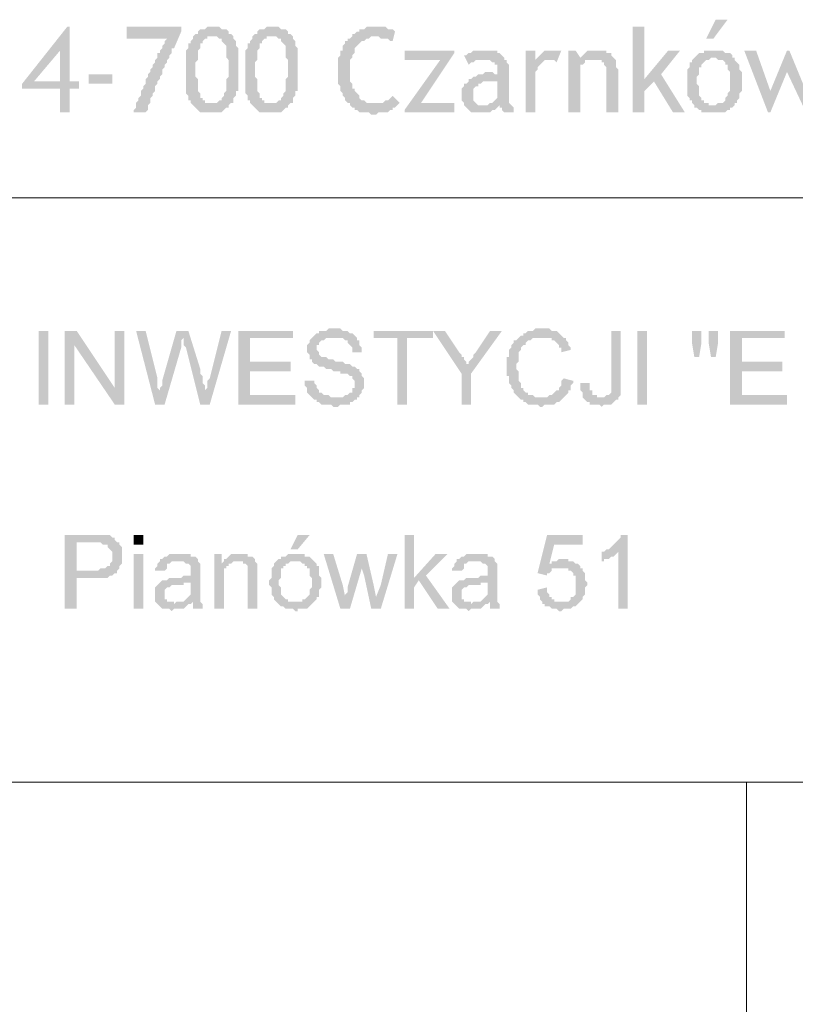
# Model space of a CAD drawing. Header units: millimetres. Extents: x -14047 to 49934, y -21523 to 14989.
# Tile 437 of 580: x 22750 to 22888, y 11992 to 12167. Entities that reach past the tile are written whole.
import ezdxf

# ---------------------------------------------------------------- set-up
doc = ezdxf.new("R2010")
doc.units = ezdxf.units.MM
doc.layers.add('C00-00-00', color=7, linetype='Continuous')

msp = doc.modelspace()

# ---------------------------------------------------------------- hatches: boundary and pattern name
at = {"layer": 'C00-00-00'}
h = msp.add_hatch(color=256, dxfattribs=at)
h.dxf.hatch_style = 2
h.paths.add_polyline_path([(22876.153, 12167.411), (22874.036, 12167.411), (22872.343, 12164.024), (22873.613, 12164.024)])
h = msp.add_hatch(color=256, dxfattribs=at)
h.dxf.hatch_style = 2
h.paths.add_polyline_path([(22758.89, 12166.141), (22758.466, 12166.141), (22750.423, 12155.981), (22750.423, 12155.134), (22757.196, 12155.134), (22757.196, 12150.901), (22758.89, 12150.901), (22758.89, 12155.134), (22760.583, 12155.134), (22760.583, 12156.404), (22752.54, 12156.404), (22757.196, 12161.908)])
h = msp.add_hatch(color=256, dxfattribs=at)
h.dxf.hatch_style = 2
h.paths.add_polyline_path([(22758.89, 12166.141), (22757.196, 12161.908), (22757.196, 12156.404), (22752.54, 12156.404), (22758.89, 12156.404)])
h = msp.add_hatch(color=256, dxfattribs=at)
h.dxf.hatch_style = 2
h.paths.add_polyline_path([(22778.786, 12166.141), (22769.05, 12166.141), (22769.05, 12164.024), (22776.246, 12164.024), (22775.823, 12163.601), (22775.823, 12163.178), (22775.4, 12162.754), (22775.4, 12162.331), (22774.976, 12161.908), (22774.976, 12161.484), (22774.553, 12161.484), (22774.553, 12160.638), (22774.13, 12160.214), (22774.13, 12159.791), (22773.706, 12159.368), (22773.706, 12158.944), (22773.283, 12158.521), (22773.283, 12158.098), (22772.86, 12157.674), (22772.86, 12157.251), (22772.436, 12156.828), (22772.436, 12155.981), (22772.013, 12155.558), (22772.013, 12155.134), (22771.59, 12154.711), (22771.59, 12153.864), (22771.166, 12153.441), (22771.166, 12153.018), (22770.743, 12152.594), (22770.743, 12151.748), (22770.32, 12151.324), (22770.32, 12150.901), (22772.436, 12150.901), (22772.86, 12151.324), (22772.86, 12152.171), (22773.283, 12152.594), (22773.283, 12153.441), (22773.706, 12153.864), (22773.706, 12154.288), (22774.13, 12154.711), (22774.13, 12155.558), (22774.553, 12155.981), (22774.553, 12156.404), (22774.976, 12156.828), (22774.976, 12157.251), (22775.4, 12157.674), (22775.4, 12158.521), (22775.823, 12158.944), (22775.823, 12159.368), (22776.246, 12159.791), (22776.246, 12160.214), (22776.67, 12160.638), (22776.67, 12161.061), (22777.093, 12161.484), (22777.093, 12162.331), (22777.516, 12162.331), (22778.786, 12165.294)])
h = msp.add_hatch(color=256, dxfattribs=at)
h.dxf.hatch_style = 2
h.paths.add_polyline_path([(22784.29, 12166.141), (22783.443, 12166.141), (22783.02, 12165.718), (22782.173, 12165.718), (22781.75, 12165.294), (22781.75, 12164.871), (22781.326, 12164.871), (22780.903, 12164.448), (22780.903, 12164.024), (22780.48, 12163.601), (22780.48, 12163.178), (22780.056, 12163.178), (22780.056, 12162.331), (22779.633, 12161.908), (22779.633, 12158.944), (22779.633, 12154.288), (22780.056, 12153.864), (22780.056, 12153.018), (22780.48, 12153.018), (22780.48, 12152.594), (22780.903, 12152.171), (22781.326, 12151.748), (22781.75, 12151.324), (22782.173, 12150.901), (22785.983, 12150.901), (22786.406, 12151.324), (22786.83, 12151.748), (22787.253, 12151.748), (22787.253, 12152.171), (22787.676, 12152.594), (22783.02, 12152.594), (22783.02, 12153.018), (22782.596, 12153.018), (22782.596, 12153.441), (22782.173, 12153.441), (22782.173, 12154.288), (22781.75, 12154.711), (22781.75, 12156.828), (22781.326, 12157.251), (22781.326, 12159.791), (22781.75, 12160.214), (22781.75, 12161.908), (22782.173, 12162.331), (22782.173, 12163.178), (22782.596, 12163.178), (22782.596, 12163.601), (22783.02, 12164.024), (22783.443, 12164.024), (22783.443, 12164.448), (22788.1, 12164.448), (22787.676, 12164.871), (22787.253, 12164.871), (22787.253, 12165.294), (22786.83, 12165.718), (22785.983, 12165.718), (22785.56, 12166.141), (22784.713, 12166.141)])
h = msp.add_hatch(color=256, dxfattribs=at)
h.dxf.hatch_style = 2
h.paths.add_polyline_path([(22794.873, 12166.141), (22794.026, 12166.141), (22793.603, 12165.718), (22792.756, 12165.718), (22792.333, 12165.294), (22792.333, 12164.871), (22791.91, 12164.871), (22791.486, 12164.448), (22791.486, 12164.024), (22791.063, 12163.601), (22791.063, 12163.178), (22790.64, 12163.178), (22790.64, 12162.331), (22790.216, 12161.908), (22790.216, 12158.944), (22790.216, 12154.288), (22790.64, 12153.864), (22790.64, 12153.018), (22791.063, 12153.018), (22791.063, 12152.594), (22791.486, 12152.171), (22791.91, 12151.748), (22792.333, 12151.324), (22792.756, 12150.901), (22796.566, 12150.901), (22796.99, 12151.324), (22797.413, 12151.748), (22797.836, 12151.748), (22797.836, 12152.171), (22798.26, 12152.594), (22793.603, 12152.594), (22793.603, 12153.018), (22793.18, 12153.018), (22793.18, 12153.441), (22792.756, 12153.441), (22792.756, 12154.288), (22792.333, 12154.711), (22792.333, 12156.828), (22791.91, 12157.251), (22791.91, 12159.791), (22792.333, 12160.214), (22792.333, 12161.908), (22792.756, 12162.331), (22792.756, 12163.178), (22793.18, 12163.178), (22793.18, 12163.601), (22793.603, 12164.024), (22794.026, 12164.024), (22794.026, 12164.448), (22798.683, 12164.448), (22798.26, 12164.871), (22797.836, 12164.871), (22797.836, 12165.294), (22797.413, 12165.718), (22796.566, 12165.718), (22796.143, 12166.141), (22795.296, 12166.141)])
h = msp.add_hatch(color=256, dxfattribs=at)
h.dxf.hatch_style = 2
h.paths.add_polyline_path([(22813.076, 12166.141), (22811.806, 12166.141), (22811.383, 12165.718), (22810.536, 12165.718), (22810.536, 12165.294), (22810.113, 12165.294), (22809.69, 12164.871), (22809.266, 12164.871), (22809.266, 12164.448), (22813.923, 12164.448), (22814.346, 12164.024), (22815.616, 12164.024), (22816.04, 12163.601), (22816.463, 12163.601), (22816.886, 12165.294), (22816.463, 12165.718), (22815.616, 12165.718), (22815.193, 12166.141), (22813.5, 12166.141)])
h = msp.add_hatch(color=256, dxfattribs=at)
h.dxf.hatch_style = 2
h.paths.add_polyline_path([(22861.336, 12166.141), (22859.22, 12166.141), (22859.22, 12150.901), (22861.336, 12150.901), (22861.336, 12154.711), (22863.03, 12156.404), (22861.336, 12156.828)])
h = msp.add_hatch(color=256, dxfattribs=at)
h.dxf.hatch_style = 2
h.paths.add_polyline_path([(22788.1, 12164.448), (22784.29, 12164.448), (22785.136, 12164.448), (22785.56, 12164.024), (22785.983, 12164.024), (22785.983, 12163.601), (22786.406, 12163.178), (22786.83, 12162.754), (22786.83, 12161.908), (22786.83, 12160.638), (22787.253, 12160.214), (22787.253, 12157.251), (22786.83, 12156.828), (22786.83, 12155.558), (22786.83, 12154.711), (22786.406, 12154.288), (22786.406, 12153.864), (22785.983, 12153.441), (22785.983, 12153.018), (22785.56, 12153.018), (22785.136, 12152.594), (22784.29, 12152.594), (22788.1, 12152.594), (22788.1, 12153.018), (22788.1, 12153.441), (22788.523, 12153.864), (22788.523, 12154.711), (22788.946, 12154.711), (22788.946, 12162.331), (22788.523, 12162.754), (22788.523, 12163.178), (22788.523, 12163.601), (22788.1, 12164.024)])
h = msp.add_hatch(color=256, dxfattribs=at)
h.dxf.hatch_style = 2
h.paths.add_polyline_path([(22798.683, 12164.448), (22794.873, 12164.448), (22795.72, 12164.448), (22796.143, 12164.024), (22796.566, 12164.024), (22796.566, 12163.601), (22796.99, 12163.178), (22797.413, 12162.754), (22797.413, 12161.908), (22797.413, 12160.638), (22797.836, 12160.214), (22797.836, 12157.251), (22797.413, 12156.828), (22797.413, 12155.558), (22797.413, 12154.711), (22796.99, 12154.288), (22796.99, 12153.864), (22796.566, 12153.441), (22796.566, 12153.018), (22796.143, 12153.018), (22795.72, 12152.594), (22794.873, 12152.594), (22798.683, 12152.594), (22798.683, 12153.018), (22798.683, 12153.441), (22799.106, 12153.864), (22799.106, 12154.711), (22799.53, 12154.711), (22799.53, 12162.331), (22799.106, 12162.754), (22799.106, 12163.178), (22799.106, 12163.601), (22798.683, 12164.024)])
h = msp.add_hatch(color=256, dxfattribs=at)
h.dxf.hatch_style = 2
h.paths.add_polyline_path([(22809.266, 12164.448), (22808.843, 12164.024), (22808.42, 12164.024), (22808.42, 12163.601), (22807.996, 12163.601), (22807.996, 12163.178), (22807.573, 12162.754), (22807.573, 12161.908), (22807.15, 12161.908), (22807.15, 12161.061), (22806.726, 12160.638), (22806.726, 12155.981), (22807.15, 12155.558), (22807.15, 12154.711), (22807.573, 12154.288), (22807.573, 12153.864), (22807.996, 12153.441), (22807.996, 12153.018), (22808.42, 12152.594), (22813.076, 12152.594), (22811.806, 12152.594), (22811.383, 12153.018), (22810.96, 12153.018), (22810.536, 12153.441), (22810.536, 12153.864), (22810.113, 12154.288), (22809.69, 12154.711), (22809.69, 12155.134), (22809.266, 12155.134), (22809.266, 12155.981), (22808.843, 12156.404), (22808.843, 12158.098), (22808.843, 12160.214), (22809.266, 12160.638), (22809.266, 12161.061), (22809.69, 12161.484), (22809.69, 12162.331), (22810.113, 12162.754), (22810.536, 12163.178), (22810.96, 12163.601), (22811.383, 12163.601), (22811.806, 12164.024), (22812.23, 12164.024), (22812.653, 12164.448), (22813.076, 12164.448)])
h = msp.add_hatch(color=256, dxfattribs=at)
h.dxf.hatch_style = 2
h.paths.add_polyline_path([(22827.47, 12161.908), (22818.58, 12161.908), (22818.58, 12160.214), (22824.93, 12160.214), (22818.58, 12151.324), (22818.58, 12150.901), (22827.47, 12150.901), (22827.47, 12152.594), (22821.543, 12152.594), (22827.47, 12161.484)])
h = msp.add_hatch(color=256, dxfattribs=at)
h.dxf.hatch_style = 2
h.paths.add_polyline_path([(22832.55, 12161.908), (22830.856, 12161.908), (22830.433, 12161.484), (22830.01, 12161.484), (22829.586, 12161.061), (22829.163, 12161.061), (22830.01, 12159.368), (22830.433, 12159.791), (22830.856, 12159.791), (22831.28, 12160.214), (22836.36, 12160.214), (22836.36, 12160.638), (22835.936, 12161.061), (22835.513, 12161.484), (22835.09, 12161.484), (22835.09, 12161.908), (22832.973, 12161.908)])
h = msp.add_hatch(color=256, dxfattribs=at)
h.dxf.hatch_style = 2
h.paths.add_polyline_path([(22836.36, 12160.214), (22832.973, 12160.214), (22833.82, 12160.214), (22834.243, 12159.791), (22834.666, 12159.791), (22834.666, 12159.368), (22835.09, 12159.368), (22835.09, 12157.674), (22837.206, 12157.674), (22837.206, 12159.368), (22836.783, 12159.791), (22836.783, 12160.214)])
h = msp.add_hatch(color=256, dxfattribs=at)
h.dxf.hatch_style = 2
h.paths.add_polyline_path([(22841.863, 12161.908), (22840.17, 12161.908), (22840.17, 12150.901), (22841.863, 12150.901), (22841.863, 12158.098), (22842.286, 12158.521), (22842.286, 12158.944), (22842.71, 12159.368), (22843.133, 12159.791), (22843.556, 12160.214), (22841.863, 12160.214)])
h = msp.add_hatch(color=256, dxfattribs=at)
h.dxf.hatch_style = 2
h.paths.add_polyline_path([(22842.286, 12160.638), (22841.863, 12160.214), (22844.403, 12160.214)])
h = msp.add_hatch(color=256, dxfattribs=at)
h.dxf.hatch_style = 2
h.paths.add_polyline_path([(22845.25, 12161.908), (22843.556, 12161.908), (22843.133, 12161.484), (22842.71, 12161.061), (22842.286, 12160.638), (22844.403, 12160.214), (22845.25, 12160.214), (22845.673, 12159.791), (22846.52, 12161.908)])
h = msp.add_hatch(color=256, dxfattribs=at)
h.dxf.hatch_style = 2
h.paths.add_polyline_path([(22849.06, 12161.908), (22847.79, 12161.908), (22847.79, 12150.901), (22849.906, 12150.901), (22849.906, 12159.368), (22850.33, 12159.368), (22850.753, 12159.791), (22850.753, 12160.214), (22852.446, 12160.214), (22849.906, 12160.638)])
h = msp.add_hatch(color=256, dxfattribs=at)
h.dxf.hatch_style = 2
h.paths.add_polyline_path([(22852.87, 12161.908), (22851.176, 12161.908), (22850.753, 12161.484), (22850.33, 12161.061), (22849.906, 12160.638), (22852.446, 12160.214), (22853.716, 12160.214), (22853.716, 12159.791), (22854.14, 12159.791), (22854.14, 12159.368), (22854.563, 12158.944), (22854.563, 12150.901), (22856.68, 12150.901), (22856.68, 12157.674), (22856.68, 12158.521), (22856.256, 12158.944), (22856.256, 12160.214), (22855.833, 12160.638), (22855.41, 12161.061), (22855.41, 12161.484), (22854.563, 12161.484), (22854.563, 12161.908), (22853.293, 12161.908)])
h = msp.add_hatch(color=256, dxfattribs=at)
h.dxf.hatch_style = 2
h.paths.add_polyline_path([(22867.686, 12161.908), (22865.57, 12161.908), (22861.336, 12156.828), (22863.03, 12156.404), (22866.416, 12150.901), (22868.533, 12150.901), (22864.3, 12157.674)])
h = msp.add_hatch(color=256, dxfattribs=at)
h.dxf.hatch_style = 2
h.paths.add_polyline_path([(22870.226, 12160.638), (22869.803, 12160.214), (22869.803, 12159.791), (22869.38, 12159.791), (22869.38, 12158.944), (22868.956, 12158.521), (22868.956, 12153.864), (22869.38, 12153.441), (22869.38, 12153.018), (22869.803, 12153.018), (22869.803, 12152.594), (22870.226, 12152.171), (22873.613, 12152.171), (22872.766, 12152.171), (22872.766, 12152.594), (22871.92, 12152.594), (22871.92, 12153.018), (22871.496, 12153.018), (22871.496, 12153.441), (22871.073, 12153.864), (22871.073, 12155.558), (22870.65, 12155.981), (22870.65, 12157.251), (22871.073, 12157.674), (22871.073, 12158.944), (22871.496, 12158.944), (22871.496, 12159.368), (22871.92, 12159.791), (22872.343, 12160.214), (22872.766, 12160.214), (22873.19, 12160.638), (22873.613, 12160.638)])
h = msp.add_hatch(color=256, dxfattribs=at)
h.dxf.hatch_style = 2
h.paths.add_polyline_path([(22873.613, 12161.908), (22871.92, 12161.908), (22871.92, 12161.484), (22871.073, 12161.484), (22870.65, 12161.061), (22870.226, 12160.638), (22874.036, 12160.638), (22874.46, 12160.214), (22875.306, 12160.214), (22875.73, 12159.791), (22875.73, 12159.368), (22876.153, 12159.368), (22876.153, 12158.521), (22876.576, 12158.098), (22876.576, 12154.711), (22876.153, 12154.288), (22876.153, 12153.864), (22875.73, 12153.441), (22875.73, 12153.018), (22875.306, 12152.594), (22874.46, 12152.594), (22874.036, 12152.171), (22870.226, 12152.171), (22870.226, 12151.748), (22870.65, 12151.748), (22871.073, 12151.324), (22871.496, 12151.324), (22871.496, 12150.901), (22875.73, 12150.901), (22876.153, 12151.324), (22876.576, 12151.324), (22876.576, 12151.748), (22877, 12151.748), (22877.423, 12152.171), (22877.423, 12152.594), (22877.846, 12152.594), (22877.846, 12153.018), (22878.27, 12153.441), (22878.27, 12154.288), (22878.693, 12154.711), (22878.693, 12158.098), (22878.27, 12158.521), (22878.27, 12159.368), (22877.846, 12159.791), (22877.423, 12160.214), (22877.423, 12160.638), (22877, 12160.638), (22877, 12161.061), (22876.576, 12161.484), (22875.73, 12161.484), (22875.306, 12161.908), (22874.036, 12161.908)])
h = msp.add_hatch(color=256, dxfattribs=at)
h.dxf.hatch_style = 2
h.paths.add_polyline_path([(22881.233, 12161.908), (22879.116, 12161.908), (22883.35, 12150.901), (22883.773, 12154.711)])
h = msp.add_hatch(color=256, dxfattribs=at)
h.dxf.hatch_style = 2
h.paths.add_polyline_path([(22887.16, 12161.908), (22886.736, 12161.908), (22883.773, 12154.711), (22883.35, 12150.901), (22883.773, 12150.901), (22886.736, 12158.098)])
h = msp.add_hatch(color=256, dxfattribs=at)
h.dxf.hatch_style = 2
h.paths.add_polyline_path([(22887.16, 12161.908), (22886.736, 12158.098), (22890.123, 12150.901), (22890.123, 12154.711)])
h = msp.add_hatch(color=256, dxfattribs=at)
h.dxf.hatch_style = 2
h.paths.add_polyline_path([(22762.276, 12157.674), (22762.276, 12155.981), (22766.51, 12155.981), (22766.51, 12157.674)])
h = msp.add_hatch(color=256, dxfattribs=at)
h.dxf.hatch_style = 2
h.paths.add_polyline_path([(22830.01, 12156.828), (22830.01, 12156.404), (22829.586, 12155.981), (22829.163, 12155.981), (22829.163, 12155.558), (22828.74, 12155.134), (22828.74, 12153.864), (22828.74, 12153.018), (22829.163, 12152.594), (22829.163, 12152.171), (22829.586, 12151.748), (22830.01, 12151.324), (22830.433, 12150.901), (22833.82, 12150.901), (22834.243, 12151.324), (22834.666, 12151.324), (22835.09, 12151.748), (22835.513, 12152.171), (22831.703, 12152.171), (22831.28, 12152.594), (22830.856, 12153.018), (22830.856, 12153.864), (22830.856, 12155.134), (22831.28, 12155.558), (22831.703, 12155.558), (22831.703, 12155.981), (22832.126, 12155.981), (22832.55, 12156.404), (22833.82, 12156.404)])
h = msp.add_hatch(color=256, dxfattribs=at)
h.dxf.hatch_style = 2
h.paths.add_polyline_path([(22833.82, 12158.098), (22832.973, 12158.098), (22832.55, 12157.674), (22831.703, 12157.674), (22831.28, 12157.251), (22830.856, 12157.251), (22830.433, 12156.828), (22830.01, 12156.828), (22833.82, 12156.404), (22835.09, 12156.404), (22835.09, 12153.441), (22834.666, 12153.018), (22834.243, 12152.594), (22833.82, 12152.594), (22833.396, 12152.171), (22832.55, 12152.171), (22835.513, 12152.171), (22835.513, 12151.748), (22835.936, 12151.748), (22835.936, 12151.324), (22836.36, 12150.901), (22838.053, 12150.901), (22838.053, 12151.748), (22837.63, 12152.171), (22837.206, 12152.594), (22837.206, 12157.674), (22834.666, 12157.674), (22834.243, 12158.098)])
h = msp.add_hatch(color=256, dxfattribs=at)
h.dxf.hatch_style = 2
h.paths.add_polyline_path([(22816.463, 12153.864), (22816.04, 12153.441), (22815.616, 12153.018), (22815.193, 12153.018), (22814.77, 12152.594), (22808.843, 12152.594), (22808.843, 12152.171), (22809.266, 12151.748), (22809.69, 12151.748), (22809.69, 12151.324), (22810.113, 12151.324), (22810.536, 12150.901), (22812.23, 12150.901), (22812.653, 12150.478), (22813.5, 12150.478), (22813.923, 12150.901), (22815.616, 12150.901), (22816.04, 12151.324), (22816.463, 12151.324), (22816.463, 12151.748), (22816.886, 12151.748), (22817.31, 12152.171), (22817.733, 12152.594)])
h = msp.add_hatch(color=256, dxfattribs=at)
h.dxf.hatch_style = 2
h.paths.add_polyline_path([(22753.386, 12111.954), (22753.386, 12098.831), (22755.08, 12098.831), (22755.08, 12111.954)])
h = msp.add_hatch(color=256, dxfattribs=at)
h.dxf.hatch_style = 2
h.paths.add_polyline_path([(22760.16, 12111.954), (22758.043, 12111.954), (22758.043, 12098.831), (22759.736, 12098.831), (22759.736, 12109.414)])
h = msp.add_hatch(color=256, dxfattribs=at)
h.dxf.hatch_style = 2
h.paths.add_polyline_path([(22760.16, 12111.954), (22759.736, 12109.414), (22766.933, 12098.831), (22766.933, 12101.794)])
h = msp.add_hatch(color=256, dxfattribs=at)
h.dxf.hatch_style = 2
h.paths.add_polyline_path([(22768.626, 12111.954), (22766.933, 12111.954), (22766.933, 12098.831), (22768.626, 12098.831)])
h = msp.add_hatch(color=256, dxfattribs=at)
h.dxf.hatch_style = 2
h.paths.add_polyline_path([(22772.436, 12111.954), (22770.743, 12111.954), (22774.13, 12098.831), (22774.976, 12100.524), (22774.976, 12101.371), (22774.553, 12101.794), (22774.553, 12103.488)])
h = msp.add_hatch(color=256, dxfattribs=at)
h.dxf.hatch_style = 2
h.paths.add_polyline_path([(22780.056, 12111.954), (22777.94, 12111.954), (22775.4, 12103.064), (22775.4, 12102.641), (22775.4, 12102.218), (22774.976, 12101.794), (22774.976, 12100.524), (22774.13, 12098.831), (22775.823, 12098.831), (22778.786, 12108.991), (22778.786, 12110.261), (22779.21, 12110.684)])
h = msp.add_hatch(color=256, dxfattribs=at)
h.dxf.hatch_style = 2
h.paths.add_polyline_path([(22780.056, 12111.954), (22779.21, 12110.684), (22779.21, 12110.261), (22779.21, 12109.414), (22779.633, 12108.991), (22782.173, 12098.831), (22783.02, 12100.524), (22783.02, 12102.218), (22782.596, 12102.641), (22782.596, 12103.911), (22782.173, 12104.334), (22782.173, 12105.181)])
h = msp.add_hatch(color=256, dxfattribs=at)
h.dxf.hatch_style = 2
h.paths.add_polyline_path([(22787.676, 12111.954), (22785.983, 12111.954), (22783.866, 12103.488), (22783.443, 12103.064), (22783.443, 12102.218), (22783.443, 12101.794), (22783.02, 12101.371), (22783.02, 12100.524), (22782.173, 12098.831), (22783.866, 12098.831)])
h = msp.add_hatch(color=256, dxfattribs=at)
h.dxf.hatch_style = 2
h.paths.add_polyline_path([(22798.683, 12111.954), (22788.946, 12111.954), (22788.946, 12098.831), (22799.106, 12098.831), (22799.106, 12100.524), (22791.063, 12100.524), (22791.063, 12104.758), (22798.26, 12104.758), (22798.26, 12106.451), (22791.063, 12106.451), (22791.063, 12110.684), (22798.683, 12110.684)])
h = msp.add_hatch(color=256, dxfattribs=at)
h.dxf.hatch_style = 2
h.paths.add_polyline_path([(22805.88, 12112.378), (22805.033, 12112.378), (22804.61, 12111.954), (22803.34, 12111.954), (22803.34, 12111.531), (22802.916, 12111.531), (22802.493, 12111.108), (22802.07, 12110.684), (22801.646, 12110.261), (22801.646, 12109.838), (22801.223, 12109.414), (22801.223, 12108.568), (22801.223, 12108.144), (22801.646, 12107.721), (22801.646, 12106.874), (22802.07, 12106.874), (22802.07, 12106.451), (22802.493, 12106.028), (22802.916, 12106.028), (22803.34, 12105.604), (22804.186, 12105.604), (22804.61, 12105.181), (22805.456, 12105.181), (22805.88, 12104.758), (22807.15, 12104.758), (22807.15, 12104.334), (22808.42, 12104.334), (22808.843, 12103.911), (22809.266, 12103.911), (22809.266, 12103.488), (22809.69, 12103.064), (22809.69, 12102.218), (22809.69, 12101.794), (22809.266, 12101.794), (22809.266, 12100.948), (22808.843, 12100.948), (22808.42, 12100.524), (22807.996, 12100.524), (22807.573, 12100.101), (22802.07, 12100.101), (22802.493, 12099.678), (22802.916, 12099.678), (22802.916, 12099.254), (22803.34, 12099.254), (22803.763, 12098.831), (22805.456, 12098.831), (22805.88, 12098.408), (22806.726, 12098.408), (22807.15, 12098.831), (22808.843, 12098.831), (22808.843, 12099.254), (22809.266, 12099.254), (22809.69, 12099.678), (22810.113, 12099.678), (22810.113, 12100.101), (22810.536, 12100.101), (22810.536, 12100.524), (22810.96, 12100.948), (22810.96, 12101.371), (22811.383, 12101.794), (22811.383, 12102.641), (22811.383, 12103.488), (22810.96, 12103.911), (22810.96, 12104.334), (22810.536, 12104.758), (22810.536, 12105.181), (22810.113, 12105.181), (22809.69, 12105.604), (22809.266, 12105.604), (22808.843, 12106.028), (22807.996, 12106.028), (22807.573, 12106.451), (22806.303, 12106.451), (22805.88, 12106.874), (22805.033, 12106.874), (22804.61, 12107.298), (22803.763, 12107.298), (22803.34, 12107.721), (22803.34, 12108.144), (22802.916, 12108.568), (22802.916, 12109.414), (22803.34, 12109.414), (22803.34, 12109.838), (22803.763, 12110.261), (22804.186, 12110.261), (22804.61, 12110.684), (22810.113, 12110.684), (22809.69, 12111.108), (22809.266, 12111.531), (22808.843, 12111.531), (22808.42, 12111.954), (22807.573, 12111.954), (22807.15, 12112.378), (22806.303, 12112.378)])
h = msp.add_hatch(color=256, dxfattribs=at)
h.dxf.hatch_style = 2
h.paths.add_polyline_path([(22823.66, 12111.954), (22813.076, 12111.954), (22813.076, 12110.684), (22817.31, 12110.684), (22817.31, 12098.831), (22819.003, 12098.831), (22819.003, 12110.684), (22823.66, 12110.684)])
h = msp.add_hatch(color=256, dxfattribs=at)
h.dxf.hatch_style = 2
h.paths.add_polyline_path([(22825.776, 12111.954), (22823.66, 12111.954), (22828.74, 12104.334), (22830.01, 12106.028), (22829.586, 12106.028), (22829.586, 12106.451), (22829.163, 12106.874), (22829.163, 12107.298), (22828.74, 12107.298), (22828.74, 12107.721), (22828.316, 12108.144)])
h = msp.add_hatch(color=256, dxfattribs=at)
h.dxf.hatch_style = 2
h.paths.add_polyline_path([(22835.936, 12111.954), (22833.82, 12111.954), (22831.28, 12108.144), (22830.856, 12107.721), (22830.856, 12107.298), (22830.433, 12106.874), (22830.01, 12106.451), (22830.01, 12106.028), (22828.74, 12104.334), (22828.74, 12098.831), (22830.433, 12098.831), (22830.433, 12104.334)])
h = msp.add_hatch(color=256, dxfattribs=at)
h.dxf.hatch_style = 2
h.paths.add_polyline_path([(22843.133, 12112.378), (22841.863, 12112.378), (22841.44, 12111.954), (22840.593, 12111.954), (22840.17, 12111.531), (22839.746, 12111.531), (22839.746, 12111.108), (22839.323, 12111.108), (22838.9, 12110.684), (22838.476, 12110.261), (22838.053, 12110.261), (22838.053, 12109.838), (22837.63, 12109.414), (22837.63, 12108.991), (22837.206, 12108.568), (22837.206, 12107.298), (22836.783, 12107.298), (22836.783, 12103.911), (22837.206, 12103.911), (22837.206, 12102.641), (22837.63, 12102.218), (22837.63, 12101.794), (22838.053, 12101.371), (22838.053, 12100.948), (22838.476, 12100.524), (22838.9, 12100.101), (22839.323, 12099.678), (22839.746, 12099.678), (22839.746, 12099.254), (22840.17, 12099.254), (22840.593, 12098.831), (22842.286, 12098.831), (22842.71, 12098.408), (22843.133, 12098.408), (22843.556, 12098.831), (22845.25, 12098.831), (22845.673, 12099.254), (22846.096, 12099.254), (22846.52, 12099.678), (22846.943, 12100.101), (22841.863, 12100.101), (22841.44, 12100.524), (22840.593, 12100.524), (22840.593, 12100.948), (22840.17, 12100.948), (22839.746, 12101.371), (22839.746, 12101.794), (22839.323, 12101.794), (22839.323, 12102.641), (22838.9, 12103.064), (22838.9, 12103.488), (22838.9, 12104.758), (22838.476, 12105.181), (22838.476, 12105.604), (22838.476, 12106.028), (22838.9, 12106.451), (22838.9, 12106.874), (22838.9, 12108.144), (22839.323, 12108.568), (22839.323, 12108.991), (22839.746, 12109.414), (22840.17, 12109.414), (22840.17, 12109.838), (22840.593, 12110.261), (22841.016, 12110.261), (22841.44, 12110.684), (22846.943, 12110.684), (22846.52, 12111.108), (22846.096, 12111.531), (22845.673, 12111.954), (22844.826, 12111.954), (22844.403, 12112.378), (22843.556, 12112.378)])
h = msp.add_hatch(color=256, dxfattribs=at)
h.dxf.hatch_style = 2
h.paths.add_polyline_path([(22857.103, 12111.954), (22855.41, 12111.954), (22855.41, 12101.371), (22855.41, 12100.948), (22854.986, 12100.524), (22854.563, 12100.524), (22854.14, 12100.101), (22853.716, 12100.101), (22856.68, 12100.101), (22857.103, 12100.524), (22857.103, 12100.948), (22857.103, 12103.064)])
h = msp.add_hatch(color=256, dxfattribs=at)
h.dxf.hatch_style = 2
h.paths.add_polyline_path([(22860.066, 12111.954), (22860.066, 12098.831), (22861.76, 12098.831), (22861.76, 12111.954)])
h = msp.add_hatch(color=256, dxfattribs=at)
h.dxf.hatch_style = 2
h.paths.add_polyline_path([(22871.496, 12111.954), (22869.803, 12111.954), (22869.803, 12109.838), (22870.226, 12107.298), (22871.073, 12107.298), (22871.496, 12109.838)])
h = msp.add_hatch(color=256, dxfattribs=at)
h.dxf.hatch_style = 2
h.paths.add_polyline_path([(22874.46, 12111.954), (22872.766, 12111.954), (22872.766, 12109.838), (22873.19, 12107.298), (22874.036, 12107.298), (22874.46, 12109.838)])
h = msp.add_hatch(color=256, dxfattribs=at)
h.dxf.hatch_style = 2
h.paths.add_polyline_path([(22886.313, 12111.954), (22876.576, 12111.954), (22876.576, 12098.831), (22886.736, 12098.831), (22886.736, 12100.524), (22878.693, 12100.524), (22878.693, 12104.758), (22885.89, 12104.758), (22885.89, 12106.451), (22878.693, 12106.451), (22878.693, 12110.684), (22886.313, 12110.684)])
h = msp.add_hatch(color=256, dxfattribs=at)
h.dxf.hatch_style = 2
h.paths.add_polyline_path([(22810.113, 12110.684), (22805.88, 12110.684), (22807.573, 12110.684), (22807.996, 12110.261), (22808.42, 12110.261), (22808.42, 12109.838), (22808.843, 12109.414), (22809.266, 12108.991), (22809.266, 12108.144), (22810.96, 12108.144), (22810.96, 12108.568), (22810.96, 12108.991), (22810.536, 12109.414), (22810.536, 12110.261), (22810.113, 12110.261)])
h = msp.add_hatch(color=256, dxfattribs=at)
h.dxf.hatch_style = 2
h.paths.add_polyline_path([(22846.943, 12110.684), (22843.133, 12110.684), (22844.826, 12110.684), (22844.826, 12110.261), (22845.25, 12110.261), (22845.673, 12109.838), (22846.096, 12109.414), (22846.096, 12108.991), (22846.52, 12108.991), (22846.52, 12108.144), (22848.213, 12108.568), (22848.213, 12108.991), (22847.79, 12109.414), (22847.79, 12109.838), (22847.366, 12110.261), (22847.366, 12110.684)])
h = msp.add_hatch(color=256, dxfattribs=at)
h.dxf.hatch_style = 2
h.paths.add_polyline_path([(22802.493, 12103.064), (22800.8, 12103.064), (22800.8, 12102.218), (22801.223, 12101.794), (22801.223, 12100.948), (22801.646, 12100.524), (22802.07, 12100.101), (22806.303, 12100.101), (22805.456, 12100.101), (22805.033, 12100.524), (22804.186, 12100.524), (22803.763, 12100.948), (22803.34, 12100.948), (22803.34, 12101.371), (22802.916, 12101.794), (22802.916, 12102.218), (22802.493, 12102.641)])
h = msp.add_hatch(color=256, dxfattribs=at)
h.dxf.hatch_style = 2
h.paths.add_polyline_path([(22846.943, 12103.488), (22846.52, 12103.064), (22846.52, 12102.218), (22846.096, 12101.794), (22846.096, 12101.371), (22845.673, 12101.371), (22845.25, 12100.948), (22844.826, 12100.524), (22844.403, 12100.524), (22843.98, 12100.101), (22843.133, 12100.101), (22846.943, 12100.101), (22847.366, 12100.524), (22847.79, 12100.948), (22847.79, 12101.371), (22848.213, 12101.371), (22848.213, 12102.218), (22848.636, 12102.641), (22848.636, 12103.064)])
h = msp.add_hatch(color=256, dxfattribs=at)
h.dxf.hatch_style = 2
h.paths.add_polyline_path([(22851.6, 12102.641), (22849.906, 12102.641), (22849.906, 12101.371), (22850.33, 12100.948), (22850.33, 12100.524), (22850.33, 12100.101), (22850.753, 12099.678), (22851.176, 12099.254), (22851.6, 12099.254), (22851.6, 12098.831), (22853.293, 12098.831), (22853.716, 12098.408), (22854.14, 12098.831), (22855.41, 12098.831), (22855.833, 12099.254), (22856.256, 12099.678), (22856.68, 12099.678), (22856.68, 12100.101), (22852.87, 12100.101), (22852.87, 12100.524), (22852.023, 12100.524), (22852.023, 12100.948), (22852.023, 12101.371), (22851.6, 12101.371), (22851.6, 12102.218)])
h = msp.add_hatch(color=256, dxfattribs=at)
h.dxf.hatch_style = 2
h.paths.add_polyline_path([(22763.123, 12075.548), (22758.043, 12075.548), (22758.043, 12062.424), (22760.16, 12062.424), (22760.16, 12067.928), (22765.663, 12067.928), (22766.086, 12068.351), (22766.51, 12068.351), (22766.933, 12068.774), (22767.356, 12068.774), (22767.356, 12069.198), (22760.16, 12069.198), (22760.16, 12074.278), (22767.78, 12074.278), (22767.356, 12074.278), (22766.933, 12074.701), (22766.933, 12075.124), (22766.51, 12075.124), (22766.086, 12075.548), (22763.546, 12075.548)])
h = msp.add_hatch(color=256, dxfattribs=at)
h.dxf.hatch_style = 2
h.paths.add_polyline_path([(22767.78, 12074.278), (22763.546, 12074.278), (22764.393, 12074.278), (22764.816, 12073.854), (22765.663, 12073.854), (22765.663, 12073.431), (22766.086, 12073.008), (22766.51, 12072.584), (22766.51, 12071.738), (22766.51, 12070.891), (22766.086, 12070.468), (22766.086, 12070.044), (22765.663, 12070.044), (22765.24, 12069.621), (22764.393, 12069.621), (22763.97, 12069.198), (22760.16, 12069.198), (22767.356, 12069.198), (22767.78, 12069.621), (22767.78, 12070.044), (22768.203, 12070.468), (22768.203, 12070.891), (22768.203, 12071.738), (22768.203, 12073.431), (22767.78, 12073.854)])
h = msp.add_hatch(color=256, dxfattribs=at)
h.dxf.hatch_style = 2
h.paths.add_polyline_path([(22770.32, 12075.548), (22770.32, 12073.854), (22772.013, 12073.854), (22772.013, 12075.548)])
h = msp.add_hatch(color=256, dxfattribs=at)
h.dxf.hatch_style = 2
h.paths.add_polyline_path([(22801.646, 12075.548), (22799.53, 12075.548), (22798.26, 12073.008), (22799.53, 12073.008)])
h = msp.add_hatch(color=256, dxfattribs=at)
h.dxf.hatch_style = 2
h.paths.add_polyline_path([(22820.273, 12075.548), (22818.58, 12075.548), (22818.58, 12062.424), (22820.273, 12062.424), (22820.273, 12066.234), (22821.12, 12067.504), (22820.273, 12067.928)])
h = msp.add_hatch(color=256, dxfattribs=at)
h.dxf.hatch_style = 2
h.paths.add_polyline_path([(22850.33, 12075.548), (22843.98, 12075.548), (22842.286, 12068.774), (22843.98, 12068.351), (22843.98, 12068.774), (22844.403, 12068.774), (22844.826, 12069.198), (22844.826, 12069.621), (22846.52, 12069.621), (22849.906, 12070.044), (22849.483, 12070.468), (22844.403, 12070.468), (22845.25, 12073.854), (22850.33, 12073.854)])
h = msp.add_hatch(color=256, dxfattribs=at)
h.dxf.hatch_style = 2
h.paths.add_polyline_path([(22858.373, 12075.548), (22857.103, 12075.548), (22857.103, 12075.124), (22856.68, 12074.701), (22856.256, 12074.278), (22855.833, 12073.854), (22855.41, 12073.431), (22854.986, 12073.008), (22854.563, 12073.008), (22856.68, 12072.584), (22856.68, 12062.424), (22858.373, 12062.424)])
h = msp.add_hatch(color=256, dxfattribs=at)
h.dxf.hatch_style = 2
h.paths.add_polyline_path([(22854.563, 12073.008), (22854.14, 12072.584), (22853.716, 12072.584), (22853.716, 12070.891), (22854.14, 12070.891), (22854.14, 12071.314), (22854.986, 12071.314), (22855.41, 12071.738), (22855.833, 12071.738), (22856.256, 12072.161), (22856.68, 12072.584)])
h = msp.add_hatch(color=256, dxfattribs=at)
h.dxf.hatch_style = 2
h.paths.add_polyline_path([(22770.32, 12072.161), (22770.32, 12062.424), (22772.013, 12062.424), (22772.013, 12072.161)])
h = msp.add_hatch(color=256, dxfattribs=at)
h.dxf.hatch_style = 2
h.paths.add_polyline_path([(22774.976, 12070.891), (22774.553, 12070.468), (22774.553, 12070.044), (22774.13, 12069.621), (22774.13, 12069.198), (22775.823, 12069.198), (22776.246, 12069.621), (22776.246, 12070.468), (22776.67, 12070.468), (22777.093, 12070.891), (22778.363, 12070.891)])
h = msp.add_hatch(color=256, dxfattribs=at)
h.dxf.hatch_style = 2
h.paths.add_polyline_path([(22778.363, 12072.161), (22776.67, 12072.161), (22776.246, 12071.738), (22775.823, 12071.738), (22775.4, 12071.314), (22774.976, 12071.314), (22774.976, 12070.891), (22779.21, 12070.891), (22779.633, 12070.468), (22780.056, 12070.468), (22780.48, 12070.044), (22780.48, 12068.774), (22780.48, 12068.351), (22779.21, 12068.351), (22778.786, 12067.928), (22776.67, 12067.928), (22776.246, 12067.504), (22775.4, 12067.504), (22780.48, 12067.081), (22780.48, 12065.811), (22780.48, 12064.964), (22780.056, 12064.541), (22779.633, 12064.118), (22779.21, 12063.694), (22778.786, 12063.694), (22780.903, 12063.694), (22780.903, 12063.271), (22780.903, 12062.424), (22782.596, 12062.424), (22782.596, 12063.271), (22782.173, 12063.694), (22782.173, 12064.118), (22782.173, 12068.774), (22782.173, 12070.044), (22782.173, 12070.468), (22781.75, 12070.891), (22781.75, 12071.314), (22781.326, 12071.738), (22780.48, 12071.738), (22780.48, 12072.161), (22778.786, 12072.161)])
h = msp.add_hatch(color=256, dxfattribs=at)
h.dxf.hatch_style = 2
h.paths.add_polyline_path([(22785.983, 12072.161), (22784.713, 12072.161), (22784.713, 12062.424), (22786.406, 12062.424), (22786.406, 12069.621), (22786.83, 12069.621), (22786.83, 12070.044), (22787.253, 12070.044), (22787.253, 12070.468), (22787.676, 12070.468), (22785.983, 12070.468)])
h = msp.add_hatch(color=256, dxfattribs=at)
h.dxf.hatch_style = 2
h.paths.add_polyline_path([(22786.406, 12070.891), (22785.983, 12070.468), (22787.676, 12070.468), (22788.1, 12070.891), (22788.946, 12070.891)])
h = msp.add_hatch(color=256, dxfattribs=at)
h.dxf.hatch_style = 2
h.paths.add_polyline_path([(22789.37, 12072.161), (22787.676, 12072.161), (22787.253, 12071.738), (22786.83, 12071.314), (22786.406, 12071.314), (22786.406, 12070.891), (22789.793, 12070.891), (22789.793, 12070.468), (22790.216, 12070.468), (22790.64, 12070.044), (22790.64, 12069.621), (22790.64, 12062.424), (22792.333, 12062.424), (22792.333, 12068.351), (22792.333, 12070.044), (22792.333, 12070.468), (22791.91, 12070.891), (22791.91, 12071.314), (22791.486, 12071.738), (22790.64, 12071.738), (22790.64, 12072.161)])
h = msp.add_hatch(color=256, dxfattribs=at)
h.dxf.hatch_style = 2
h.paths.add_polyline_path([(22795.72, 12070.891), (22795.296, 12070.468), (22795.296, 12070.044), (22794.873, 12069.621), (22794.873, 12067.928), (22794.45, 12067.504), (22794.45, 12067.081), (22794.45, 12066.658), (22794.873, 12066.234), (22794.873, 12065.388), (22794.873, 12064.964), (22795.296, 12064.541), (22795.296, 12064.118), (22795.72, 12063.694), (22799.106, 12063.694), (22797.836, 12063.694), (22797.836, 12064.118), (22797.413, 12064.118), (22796.99, 12064.541), (22796.566, 12064.964), (22796.566, 12065.811), (22796.566, 12066.234), (22796.143, 12066.658), (22796.143, 12067.081), (22796.143, 12067.504), (22796.566, 12067.928), (22796.566, 12069.621), (22796.99, 12069.621), (22796.99, 12070.044), (22797.413, 12070.044), (22797.413, 12070.468), (22797.836, 12070.468), (22798.26, 12070.891), (22799.106, 12070.891)])
h = msp.add_hatch(color=256, dxfattribs=at)
h.dxf.hatch_style = 2
h.paths.add_polyline_path([(22799.106, 12072.161), (22797.836, 12072.161), (22797.413, 12071.738), (22796.566, 12071.738), (22796.566, 12071.314), (22796.143, 12071.314), (22795.72, 12070.891), (22799.953, 12070.891), (22800.376, 12070.468), (22800.8, 12070.468), (22800.8, 12070.044), (22801.223, 12070.044), (22801.223, 12069.621), (22801.646, 12069.621), (22801.646, 12068.351), (22802.07, 12067.928), (22802.07, 12067.081), (22802.07, 12066.234), (22801.646, 12065.811), (22801.646, 12065.388), (22801.646, 12064.964), (22801.223, 12064.541), (22800.8, 12064.118), (22800.376, 12064.118), (22800.376, 12063.694), (22795.72, 12063.694), (22796.143, 12063.271), (22796.566, 12062.848), (22796.99, 12062.848), (22797.413, 12062.424), (22798.683, 12062.424), (22799.106, 12062.001), (22799.53, 12062.001), (22799.53, 12062.424), (22801.223, 12062.424), (22801.646, 12062.848), (22802.07, 12063.271), (22802.493, 12063.694), (22802.916, 12064.118), (22802.916, 12064.541), (22803.34, 12064.541), (22803.34, 12065.811), (22803.763, 12066.234), (22803.763, 12067.504), (22803.763, 12067.928), (22803.34, 12068.351), (22803.34, 12070.044), (22802.916, 12070.044), (22802.916, 12070.468), (22802.493, 12070.891), (22802.07, 12071.314), (22801.646, 12071.738), (22800.8, 12071.738), (22800.8, 12072.161), (22799.53, 12072.161)])
h = msp.add_hatch(color=256, dxfattribs=at)
h.dxf.hatch_style = 2
h.paths.add_polyline_path([(22805.88, 12072.161), (22804.186, 12072.161), (22807.15, 12062.424), (22807.996, 12064.541), (22807.573, 12066.658)])
h = msp.add_hatch(color=256, dxfattribs=at)
h.dxf.hatch_style = 2
h.paths.add_polyline_path([(22811.806, 12072.161), (22810.113, 12072.161), (22808.42, 12066.234), (22808.42, 12065.388), (22807.996, 12064.964), (22807.996, 12064.541), (22807.15, 12062.424), (22808.843, 12062.424), (22810.96, 12069.621)])
h = msp.add_hatch(color=256, dxfattribs=at)
h.dxf.hatch_style = 2
h.paths.add_polyline_path([(22811.806, 12072.161), (22810.96, 12069.621), (22811.383, 12068.351), (22812.653, 12062.424), (22813.5, 12064.541), (22813.076, 12066.658)])
h = msp.add_hatch(color=256, dxfattribs=at)
h.dxf.hatch_style = 2
h.paths.add_polyline_path([(22817.31, 12072.161), (22815.616, 12072.161), (22814.346, 12066.658), (22813.5, 12064.541), (22812.653, 12062.424), (22814.346, 12062.424)])
h = msp.add_hatch(color=256, dxfattribs=at)
h.dxf.hatch_style = 2
h.paths.add_polyline_path([(22826.2, 12072.161), (22824.083, 12072.161), (22820.273, 12067.928), (22821.12, 12067.504), (22824.506, 12062.424), (22826.623, 12062.424), (22822.39, 12068.351)])
h = msp.add_hatch(color=256, dxfattribs=at)
h.dxf.hatch_style = 2
h.paths.add_polyline_path([(22827.893, 12070.891), (22827.47, 12070.468), (22827.47, 12070.044), (22827.046, 12069.621), (22827.046, 12069.198), (22828.74, 12069.198), (22829.163, 12069.621), (22829.163, 12070.468), (22829.586, 12070.468), (22830.01, 12070.891), (22831.28, 12070.891)])
h = msp.add_hatch(color=256, dxfattribs=at)
h.dxf.hatch_style = 2
h.paths.add_polyline_path([(22831.28, 12072.161), (22829.586, 12072.161), (22829.163, 12071.738), (22828.74, 12071.738), (22828.316, 12071.314), (22827.893, 12071.314), (22827.893, 12070.891), (22832.126, 12070.891), (22832.55, 12070.468), (22832.973, 12070.468), (22833.396, 12070.044), (22833.396, 12068.774), (22833.396, 12068.351), (22832.126, 12068.351), (22831.703, 12067.928), (22829.586, 12067.928), (22829.163, 12067.504), (22828.316, 12067.504), (22833.396, 12067.081), (22833.396, 12065.811), (22833.396, 12064.964), (22832.973, 12064.541), (22832.55, 12064.118), (22832.126, 12063.694), (22831.703, 12063.694), (22833.82, 12063.694), (22833.82, 12063.271), (22833.82, 12062.424), (22835.513, 12062.424), (22835.513, 12063.271), (22835.09, 12063.694), (22835.09, 12064.118), (22835.09, 12068.774), (22835.09, 12070.044), (22835.09, 12070.468), (22834.666, 12070.891), (22834.666, 12071.314), (22834.243, 12071.738), (22833.396, 12071.738), (22833.396, 12072.161), (22831.703, 12072.161)])
h = msp.add_hatch(color=256, dxfattribs=at)
h.dxf.hatch_style = 2
h.paths.add_polyline_path([(22846.943, 12071.314), (22846.096, 12071.314), (22845.673, 12070.891), (22844.826, 12070.891), (22844.826, 12070.468), (22844.403, 12070.468), (22849.483, 12070.468), (22849.06, 12070.468), (22848.636, 12070.891), (22847.79, 12070.891), (22847.79, 12071.314), (22847.366, 12071.314)])
h = msp.add_hatch(color=256, dxfattribs=at)
h.dxf.hatch_style = 2
h.paths.add_polyline_path([(22849.906, 12070.044), (22846.52, 12069.621), (22847.79, 12069.621), (22847.79, 12069.198), (22848.213, 12069.198), (22848.636, 12068.774), (22848.636, 12068.351), (22849.06, 12068.351), (22849.06, 12066.658), (22849.06, 12065.811), (22849.06, 12064.964), (22848.636, 12064.541), (22848.213, 12064.541), (22848.213, 12064.118), (22847.79, 12063.694), (22846.52, 12063.694), (22849.906, 12063.694), (22850.33, 12064.118), (22850.33, 12064.541), (22850.753, 12064.964), (22850.753, 12066.234), (22851.176, 12066.658), (22851.176, 12067.081), (22850.753, 12067.504), (22850.753, 12068.351), (22850.753, 12068.774), (22850.33, 12069.198), (22850.33, 12069.621), (22849.906, 12069.621)])
h = msp.add_hatch(color=256, dxfattribs=at)
h.dxf.hatch_style = 2
h.paths.add_polyline_path([(22775.4, 12067.504), (22774.976, 12067.081), (22774.553, 12066.658), (22774.13, 12066.234), (22774.13, 12064.964), (22774.13, 12063.694), (22774.553, 12063.271), (22774.976, 12062.848), (22775.4, 12062.424), (22776.67, 12062.424), (22777.093, 12062.001), (22777.516, 12062.424), (22779.21, 12062.424), (22779.633, 12062.848), (22780.056, 12063.271), (22780.48, 12063.271), (22777.516, 12063.271), (22777.516, 12063.694), (22776.246, 12063.694), (22776.246, 12064.118), (22775.823, 12064.118), (22775.823, 12064.964), (22775.823, 12065.811), (22776.246, 12066.234), (22776.67, 12066.234), (22777.093, 12066.658), (22779.21, 12066.658), (22779.21, 12067.081), (22780.48, 12067.081)])
h = msp.add_hatch(color=256, dxfattribs=at)
h.dxf.hatch_style = 2
h.paths.add_polyline_path([(22828.316, 12067.504), (22827.893, 12067.081), (22827.47, 12066.658), (22827.046, 12066.234), (22827.046, 12064.964), (22827.046, 12063.694), (22827.47, 12063.271), (22827.893, 12062.848), (22828.316, 12062.424), (22829.586, 12062.424), (22830.01, 12062.001), (22830.433, 12062.424), (22832.126, 12062.424), (22832.55, 12062.848), (22832.973, 12063.271), (22833.396, 12063.271), (22830.433, 12063.271), (22830.433, 12063.694), (22829.163, 12063.694), (22829.163, 12064.118), (22828.74, 12064.118), (22828.74, 12064.964), (22828.74, 12065.811), (22829.163, 12066.234), (22829.586, 12066.234), (22830.01, 12066.658), (22832.126, 12066.658), (22832.126, 12067.081), (22833.396, 12067.081)])
h = msp.add_hatch(color=256, dxfattribs=at)
h.dxf.hatch_style = 2
h.paths.add_polyline_path([(22843.98, 12066.234), (22842.286, 12065.811), (22842.286, 12064.964), (22842.71, 12064.541), (22842.71, 12064.118), (22843.133, 12063.694), (22843.133, 12063.271), (22843.556, 12063.271), (22843.556, 12062.848), (22844.403, 12062.848), (22844.826, 12062.424), (22845.673, 12062.424), (22846.096, 12062.001), (22846.52, 12062.001), (22846.943, 12062.424), (22848.213, 12062.424), (22848.636, 12062.848), (22849.06, 12062.848), (22849.483, 12063.271), (22849.906, 12063.694), (22845.25, 12063.694), (22845.25, 12064.118), (22844.826, 12064.118), (22844.826, 12064.541), (22844.403, 12064.541), (22844.403, 12064.964), (22843.98, 12065.388), (22843.98, 12065.811)])
h = msp.add_hatch(color=256, dxfattribs=at)
h.dxf.hatch_style = 2
h.paths.add_polyline_path([(22778.786, 12063.694), (22777.94, 12063.694), (22777.516, 12063.271), (22780.48, 12063.271), (22780.903, 12063.694)])
h = msp.add_hatch(color=256, dxfattribs=at)
h.dxf.hatch_style = 2
h.paths.add_polyline_path([(22831.703, 12063.694), (22830.856, 12063.694), (22830.433, 12063.271), (22833.396, 12063.271), (22833.82, 12063.694)])

# ---------------------------------------------------------------- linework, layer by layer
at = {"layer": 'C00-00-00', "lineweight": 0}
for points in [[(22410.91, 12135.661), (23288.48, 12135.661)], [(23288.48, 12031.521), (22410.91, 12031.521)], [(22879.54, 11847.371), (22879.54, 12031.521)]]:
    msp.add_lwpolyline(points, dxfattribs=at)

doc.saveas('drawing.dxf')
